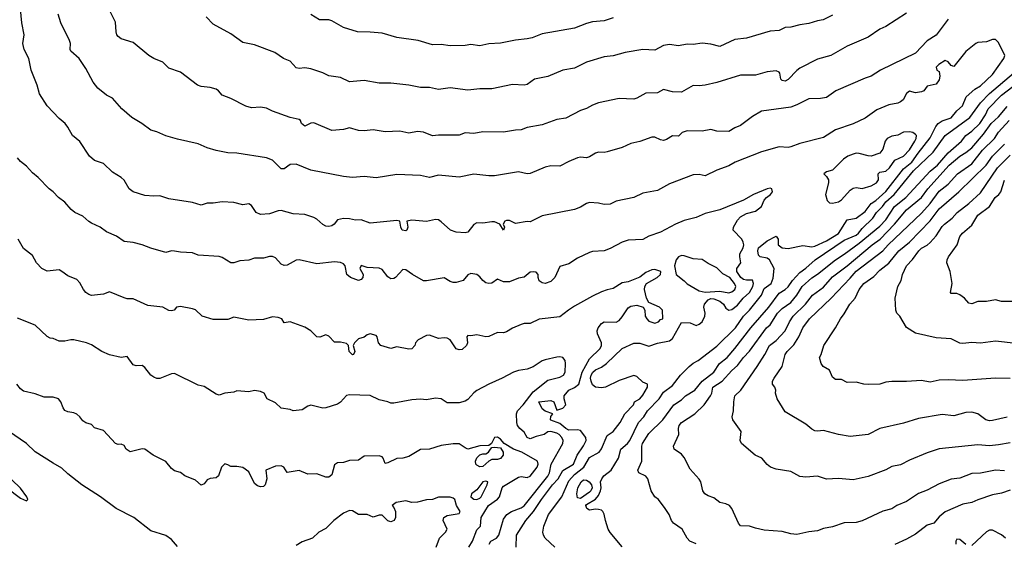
# Model space of a CAD drawing. Header units: metres. Extents: x -46681 to -43747, y -240911 to -237677.
# Tile 1024 of 1056: x -44151 to -43985, y -238286 to -238198. Entities that reach past the tile are written whole.
import ezdxf

# ---------------------------------------------------------------- set-up
doc = ezdxf.new("R2010")
doc.units = ezdxf.units.M
doc.layers.add('CONTOUR_INDEX', color=1, linetype='Continuous')
doc.layers.add('CONTOUR_INTER', color=3, linetype='Continuous')

msp = doc.modelspace()

# ---------------------------------------------------------------- linework, layer by layer
at = {"layer": 'CONTOUR_INDEX'}
for points, elevation in [([(-43994.1, -238197.92), (-43996.1, -238200.61), (-43997.6, -238201.56), (-43999.6, -238203.62), (-44005.5, -238206.52), (-44007.1, -238207.52), (-44008.1, -238207.84), (-44013.05, -238210.02), (-44014.6, -238211.1), (-44015.6, -238211.27), (-44017.6, -238211.36), (-44019.6, -238212.37), (-44020.6, -238212.73), (-44025.6, -238213.44), (-44027.1, -238214.33), (-44029.1, -238215.84), (-44030.1, -238216.23), (-44031.1, -238216.87), (-44033.1, -238216.81), (-44034.1, -238216.51), (-44035.6, -238216.8), (-44038.1, -238216.73), (-44038.98, -238217.02), (-44039.6, -238217.62), (-44040.6, -238217.61), (-44041.6, -238218.22), (-44042.1, -238218.39), (-44042.6, -238218.29), (-44043.6, -238217.79), (-44044.1, -238217.8), (-44046.1, -238218.54), (-44047.6, -238218.9), (-44049.1, -238219.57), (-44051.6, -238220.32), (-44052.1, -238220.42), (-44053.1, -238220.36), (-44053.6, -238220.5), (-44054.6, -238221.14), (-44055.1, -238221.29), (-44056.1, -238221.17), (-44056.6, -238221.3), (-44058.1, -238221.9), (-44059.6, -238222.69), (-44061.1, -238222.68), (-44062.1, -238222.89), (-44064.6, -238223.96), (-44065.1, -238223.99), (-44066.6, -238223.67), (-44070.6, -238224.33), (-44071.6, -238224.34), (-44074.1, -238224.07), (-44076.6, -238224.57), (-44080.1, -238224.21), (-44081.6, -238224.62), (-44083.1, -238224.31), (-44087.1, -238224.14), (-44090.6, -238224.66), (-44092.6, -238224.48), (-44094.6, -238224.65), (-44096.1, -238224.48), (-44101.6, -238223.4), (-44104.1, -238222.39), (-44105.1, -238222.44), (-44106.1, -238223.15), (-44106.6, -238223.17), (-44108.1, -238221.69), (-44109.1, -238221.28), (-44114.1, -238220.53), (-44115.6, -238220.48), (-44117.6, -238220.05), (-44119.1, -238219.61), (-44120.6, -238218.95), (-44124.1, -238218.18), (-44126.1, -238217.59), (-44127.6, -238216.9), (-44128.6, -238216.66), (-44130.12, -238215.52), (-44131.82, -238214.52), (-44133.49, -238213.02), (-44135.1, -238211.21), (-44136.1, -238210.71), (-44137.53, -238209.52), (-44138.35, -238208.52), (-44139.6, -238206.22), (-44140.71, -238204.52), (-44142.1, -238203.31), (-44142.23, -238203.02), (-44142.19, -238202.02), (-44142.32, -238201.52), (-44143.82, -238198.52), (-44144.24, -238197.02)], 65), ([(-44036.6, -238286.47), (-44037.66, -238286.02), (-44038.12, -238285.52), (-44038.98, -238284.02), (-44040.43, -238283.02), (-44040.77, -238282.52), (-44041.14, -238281.52), (-44041.82, -238280.52), (-44042.93, -238279.02), (-44043.6, -238278.52), (-44044.18, -238277.52), (-44044.74, -238275.52), (-44045.1, -238275.06), (-44046.27, -238274.52), (-44046.43, -238274.02), (-44045.75, -238272.52), (-44045.77, -238270.02), (-44045.64, -238269.52), (-44044.6, -238267.85), (-44042.2, -238265.52), (-44040.36, -238263.02), (-44039.1, -238262.17), (-44038.41, -238261.52), (-44036.85, -238260.52), (-44035.56, -238259.02), (-44033.6, -238257.5), (-44032.66, -238256.02), (-44031.39, -238255.02), (-44030.1, -238253.51), (-44027.36, -238250.02), (-44024.32, -238246.52), (-44022.6, -238244.13), (-44021.6, -238243.54), (-44021.1, -238243.09), (-44020.37, -238242.02), (-44019.1, -238240.68), (-44018.1, -238239.96), (-44016.53, -238238.52), (-44011.6, -238235.19), (-44009.6, -238234.35), (-44009.22, -238234.02), (-44008.6, -238233.26), (-44006.78, -238231.52), (-44006.18, -238230.52), (-44005.17, -238229.52), (-44004.6, -238228.72), (-44003.2, -238227.52), (-43999.93, -238223.52), (-43996.6, -238220.33), (-43994.58, -238217.52), (-43990.41, -238214.52), (-43988.61, -238212.02), (-43987.1, -238210.45), (-43983.03, -238207.02)], 65), ([(-43982.6, -238252.65), (-43986.1, -238252.28), (-43988.6, -238252.58), (-43990.1, -238252.49), (-43991.6, -238252.66), (-43992.1, -238252.6), (-43993.6, -238251.85), (-43996.1, -238251.71), (-43999.6, -238250.89), (-44001.1, -238249.93), (-44002.22, -238248.02), (-44002.74, -238247.52), (-44002.92, -238247.02), (-44003, -238245.02), (-44002.6, -238243.04), (-44001.99, -238242.02), (-44001.77, -238241.02), (-44001.11, -238239.52), (-44000.1, -238238.47), (-43999.05, -238237.02), (-43998.6, -238236.54), (-43997.6, -238236.07), (-43997.1, -238235.58), (-43996.1, -238234.46), (-43995.1, -238232.9), (-43994.72, -238232.52), (-43993.43, -238231.52), (-43992.57, -238230.52), (-43990.6, -238229), (-43988.6, -238227.23), (-43985.73, -238223.02), (-43983.6, -238220.84)], 70), ([(-44074.98, -238287.02), (-44074.34, -238286.02), (-44073.6, -238284.13), (-44072.99, -238283.52), (-44072.89, -238282.02), (-44071.66, -238280.02), (-44070.1, -238278.93), (-44069.79, -238278.52), (-44069.34, -238277.02), (-44069.1, -238276.77), (-44066.6, -238275.2), (-44066.1, -238275.13), (-44065.1, -238275.28), (-44064.6, -238275.04), (-44063.4, -238273.52), (-44063.23, -238273.02), (-44063.38, -238272.52), (-44066.03, -238271.02), (-44067.41, -238270.52), (-44068.97, -238269.52), (-44069.6, -238268.8), (-44070.1, -238268.47), (-44070.6, -238268.52), (-44071.16, -238269.52), (-44071.6, -238269.9), (-44073.1, -238269.93), (-44075.1, -238270.48), (-44075.6, -238270.29), (-44076.6, -238269.61), (-44077.6, -238269.62), (-44079.6, -238269.89), (-44081.6, -238270.48), (-44083.1, -238270.56), (-44085.1, -238271.74), (-44086.1, -238272.01), (-44087.1, -238272.09), (-44088.6, -238272.83), (-44089.1, -238272.92), (-44089.39, -238272.02), (-44089.6, -238271.8), (-44090.1, -238271.64), (-44092.6, -238271.67), (-44093.6, -238272.37), (-44095.1, -238272.42), (-44096.1, -238272.75), (-44097.1, -238272.82), (-44097.44, -238273.02), (-44097.6, -238273.16), (-44098.1, -238274.84), (-44098.6, -238275.24), (-44099.1, -238275.2), (-44100.6, -238274.67), (-44102.1, -238274.7), (-44103.6, -238274.08), (-44105.6, -238274.46), (-44106.19, -238273.52), (-44106.6, -238273.29), (-44107.6, -238273.36), (-44109.2, -238274.02), (-44109.06, -238275.52), (-44109.34, -238276.52), (-44109.6, -238276.83), (-44110.1, -238276.85), (-44110.6, -238276.7), (-44111.1, -238276.31), (-44112.1, -238274.31), (-44113.1, -238273.61), (-44114.1, -238273.4), (-44115.1, -238273.42), (-44115.6, -238273.12), (-44116.1, -238273), (-44116.69, -238273.52), (-44117.2, -238275.02), (-44117.6, -238275.36), (-44118.6, -238275.43), (-44119.1, -238275.65), (-44119.6, -238276.35), (-44120.1, -238276.57), (-44121.1, -238275.75), (-44122.86, -238275.02), (-44123.6, -238274.45), (-44124.6, -238274.14), (-44125.1, -238273.75), (-44126.1, -238272.56), (-44128.2, -238271.52), (-44129.6, -238270.52), (-44130.1, -238270.46), (-44132.1, -238270.95), (-44132.77, -238270.52), (-44133.1, -238269.88), (-44133.6, -238269.67), (-44134.1, -238269.71), (-44134.6, -238269.55), (-44136.6, -238267.32), (-44138.1, -238266.89), (-44138.6, -238266.35), (-44139.6, -238266.06), (-44140.1, -238265.74), (-44140.6, -238265.02), (-44141.1, -238264.6), (-44141.6, -238264.38), (-44142.6, -238264.22), (-44143.1, -238263.96), (-44143.42, -238263.52), (-44143.77, -238262.52), (-44144.2, -238262.02), (-44145.1, -238261.7), (-44146.6, -238261.74), (-44148.1, -238261.17), (-44150.1, -238260.69), (-44150.6, -238260.33), (-44151.24, -238259.52)], 60), ([(-44071.31, -238270.52), (-44071.1, -238270.24), (-44070.6, -238270.14), (-44069.6, -238270.27), (-44069.16, -238271.02), (-44069.14, -238271.52), (-44069.6, -238272.06), (-44070.1, -238272.24), (-44071.1, -238272.27), (-44071.6, -238272.52), (-44072.6, -238273.45), (-44073.1, -238273.47), (-44073.6, -238273.21), (-44073.76, -238273.02), (-44073.81, -238272.52), (-44073.6, -238271.99), (-44073.1, -238271.44), (-44072.6, -238271.27), (-44072.1, -238271.27), (-44071.63, -238271.02), (-44071.31, -238270.52)], 60), ([(-43983.6, -238277.44), (-43985.1, -238277.92), (-43986.6, -238278.23), (-43989.1, -238279.06), (-43990.1, -238279.51), (-43991.6, -238279.79), (-43994.6, -238281.09), (-43995.6, -238281.92), (-43996.52, -238283.02), (-43997.6, -238283.32), (-43999.6, -238284.83), (-44001.1, -238285.7), (-44003.1, -238286.59)], 65)]:
    msp.add_lwpolyline(points, dxfattribs=dict(at, elevation=elevation))
at = {"layer": 'CONTOUR_INTER'}
for points, elevation in [([(-44049.1, -238286.99), (-44051.1, -238284.56), (-44051.42, -238284.02), (-44051.92, -238282.52), (-44052.1, -238281.47), (-44052.34, -238281.02), (-44052.6, -238280.8), (-44053.1, -238280.67), (-44053.6, -238280.62), (-44054.6, -238280.8), (-44055.07, -238280.52), (-44055.19, -238280.02), (-44055.1, -238279.82), (-44053.6, -238278.96), (-44053.1, -238278.32), (-44052.72, -238277.52), (-44052.65, -238277.02), (-44052.76, -238276.02), (-44052.52, -238275.52), (-44052.18, -238275.02), (-44050.94, -238274.02), (-44049.7, -238272.02), (-44049.31, -238270.52), (-44048.17, -238269.52), (-44047.78, -238269.02), (-44046.31, -238266.02), (-44045.41, -238265.02), (-44044.82, -238264.02), (-44042.86, -238262.02), (-44042.1, -238260.88), (-44040.6, -238259.77), (-44039.27, -238258.02), (-44037.79, -238256.52), (-44037.1, -238255.96), (-44036.24, -238255.52), (-44033.1, -238253.1), (-44029.94, -238250.02), (-44028.6, -238248.04), (-44027.62, -238247.02), (-44025.59, -238244.52), (-44025.1, -238243.38), (-44023.93, -238242.52), (-44023.6, -238241.65), (-44023.42, -238240.02), (-44024.24, -238238.52), (-44024.6, -238238.25), (-44025.82, -238238.02), (-44026.1, -238237.76), (-44026.21, -238237.02), (-44026.06, -238236.52), (-44024.6, -238235.32), (-44023.1, -238234.56), (-44022.74, -238235.02), (-44022.79, -238236.02), (-44022.1, -238236.53), (-44021.1, -238236.59), (-44018.6, -238236.09), (-44017.1, -238236.34), (-44016.6, -238236.22), (-44014.6, -238235.31), (-44012.6, -238234.06), (-44011.1, -238231.75), (-44009.6, -238231.52), (-44008.1, -238230.36), (-44007.1, -238229.03), (-44006.26, -238228.52), (-44004.6, -238227.01), (-44001.6, -238223.14), (-44000.19, -238222.02), (-43999.17, -238220.52), (-43997.1, -238217.93), (-43996.18, -238216.02), (-43995.77, -238215.52), (-43995.1, -238215.06), (-43993.6, -238214.58), (-43992.6, -238213.36), (-43991.66, -238212.52), (-43991.03, -238211.02), (-43989.6, -238209.7), (-43988.6, -238209.13), (-43986.6, -238207.24), (-43984.67, -238204.52), (-43984.52, -238204.02), (-43985.6, -238201.86), (-43986.1, -238201.3), (-43986.6, -238201.33), (-43987.6, -238201.7), (-43989.1, -238201.85), (-43989.43, -238202.02), (-43991.1, -238203.33), (-43993.1, -238205.91), (-43993.6, -238205.73), (-43994.1, -238205.1), (-43994.6, -238204.85), (-43995.67, -238205.52), (-43996.12, -238206.02), (-43995.97, -238206.52), (-43995.6, -238206.75), (-43995.47, -238207.52), (-43995.6, -238208.16), (-43996.1, -238208.84), (-43997.6, -238209.19), (-43998.19, -238210.02), (-43998.6, -238210.15), (-43999.6, -238210.34), (-44000.6, -238210.04), (-44001.1, -238210.45), (-44001.68, -238211.52), (-44002.1, -238211.85), (-44002.6, -238212.07), (-44004.1, -238212.37), (-44006.1, -238213.2), (-44008.1, -238214.6), (-44010.1, -238215.57), (-44013.1, -238216.56), (-44015.1, -238217.85), (-44019.1, -238218.86), (-44020.6, -238219.46), (-44021.1, -238219.58), (-44022.6, -238219.43), (-44025.6, -238220.27), (-44030.01, -238222.02), (-44031.1, -238222.68), (-44033.1, -238223.39), (-44035.1, -238224.36), (-44036.1, -238224.11), (-44037.1, -238224.2), (-44041.1, -238225.68), (-44043.1, -238226.82), (-44045.6, -238227.25), (-44047.1, -238228.02), (-44050.1, -238228.65), (-44051.1, -238229.12), (-44052.1, -238229.2), (-44053.1, -238228.95), (-44054.6, -238228.84), (-44055.1, -238228.99), (-44056.1, -238229.63), (-44057.1, -238230.05), (-44062.6, -238231.11), (-44064.6, -238232.11), (-44065.1, -238232.07), (-44067.1, -238232.4), (-44068.1, -238231.88), (-44068.6, -238231.9), (-44068.87, -238232.02), (-44069.14, -238232.52), (-44068.96, -238233.02), (-44069.1, -238233.53), (-44069.73, -238232.52), (-44070.6, -238232.1), (-44071.1, -238232.1), (-44072.6, -238232.32), (-44073.6, -238232.3), (-44074.1, -238232.54), (-44075.1, -238233.85), (-44075.6, -238233.99), (-44077.1, -238233.84), (-44078.07, -238233.52), (-44079.6, -238232.13), (-44080.1, -238231.79), (-44080.6, -238231.72), (-44082.1, -238232.07), (-44084.6, -238231.82), (-44085.41, -238232.02), (-44085.27, -238233.02), (-44085.41, -238233.52), (-44085.6, -238233.66), (-44086.2, -238233.52), (-44086.44, -238233.02), (-44086.58, -238232.02), (-44087.1, -238231.89), (-44091.6, -238232.35), (-44093.1, -238231.8), (-44094.1, -238231.85), (-44095.1, -238231.6), (-44096.1, -238231.55), (-44097.1, -238231.8), (-44097.67, -238232.52), (-44098.1, -238232.81), (-44098.6, -238232.91), (-44099.1, -238232.85), (-44099.6, -238232.59), (-44100.6, -238231.67), (-44101.1, -238231.4), (-44102.6, -238230.88), (-44104.6, -238230.75), (-44106.6, -238230.21), (-44107.1, -238230.25), (-44108.6, -238230.77), (-44110.1, -238230.85), (-44110.83, -238230.52), (-44111.6, -238229.33), (-44112.1, -238229.08), (-44113.1, -238229.27), (-44114.6, -238228.85), (-44116.6, -238228.74), (-44118.1, -238228.98), (-44119.1, -238228.98), (-44120.1, -238229.31), (-44121.6, -238228.86), (-44125.6, -238228.22), (-44127.1, -238227.71), (-44128.1, -238227.78), (-44129.6, -238227.65), (-44131.6, -238227.06), (-44132.28, -238226.52), (-44133.1, -238225.09), (-44133.6, -238224.65), (-44135.1, -238223.72), (-44136.6, -238222.25), (-44138.1, -238221.75), (-44138.95, -238221.02), (-44140.6, -238218.55), (-44141.81, -238217.52), (-44142.6, -238216.11), (-44143.06, -238215.52), (-44144.1, -238214.64), (-44146.1, -238212.55), (-44147.41, -238210.52), (-44147.79, -238209.02), (-44148.79, -238206.52), (-44149.17, -238204.52), (-44149.96, -238203.02), (-44150.22, -238202.02), (-44149.96, -238200.52), (-44150.38, -238198.52), (-44150.68, -238195.52)], 64), ([(-44001.1, -238196.86), (-44004.6, -238199.11), (-44005.6, -238199.56), (-44007.6, -238200.94), (-44011.1, -238202.43), (-44013.89, -238204.02), (-44016.1, -238204.64), (-44019.1, -238206.17), (-44019.6, -238206.54), (-44021.1, -238208.08), (-44021.6, -238208.34), (-44022.1, -238208.25), (-44022.34, -238208.02), (-44022.48, -238207.02), (-44022.6, -238206.82), (-44023.1, -238206.62), (-44024.6, -238206.79), (-44026.6, -238207.36), (-44029.1, -238207.32), (-44033.1, -238208.56), (-44035.1, -238209.02), (-44036.1, -238209.14), (-44037.1, -238209.07), (-44039.1, -238210.21), (-44040.6, -238210.19), (-44042.1, -238209.79), (-44043.1, -238210.31), (-44045.1, -238210.37), (-44046.6, -238211.23), (-44047.1, -238211.39), (-44049.6, -238211.26), (-44053.1, -238212.01), (-44054.1, -238212.4), (-44055.1, -238212.99), (-44056.1, -238213.31), (-44058.6, -238214.62), (-44060.1, -238214.81), (-44062.6, -238215.73), (-44065.1, -238216.21), (-44066.1, -238216.58), (-44067.1, -238216.63), (-44069.1, -238216.98), (-44072.6, -238216.94), (-44074.1, -238217.17), (-44075.6, -238217.09), (-44076.6, -238217.47), (-44080.1, -238217.47), (-44081.1, -238217.6), (-44082.6, -238217), (-44083.6, -238216.88), (-44085.1, -238217.12), (-44086.6, -238216.83), (-44089.1, -238216.92), (-44091.1, -238216.57), (-44092.6, -238216.73), (-44093.6, -238216.67), (-44095.1, -238216.26), (-44096.1, -238216.54), (-44098.1, -238216.67), (-44101.1, -238215.42), (-44101.6, -238215.46), (-44102.6, -238215.94), (-44103.19, -238215.52), (-44103.38, -238215.02), (-44103.6, -238214.81), (-44105.1, -238214.49), (-44108.1, -238213.44), (-44109.1, -238212.94), (-44110.1, -238212.74), (-44111.6, -238212.85), (-44112.6, -238212.6), (-44115.1, -238211.29), (-44116.6, -238210.73), (-44117.18, -238210.02), (-44117.6, -238209.72), (-44118.6, -238209.41), (-44120.1, -238209.24), (-44120.72, -238209.02), (-44123.6, -238206.86), (-44125.6, -238206.15), (-44126.6, -238205.16), (-44128.1, -238204.53), (-44128.95, -238204.02), (-44131.6, -238201.85), (-44133.6, -238201.19), (-44134.1, -238200.83), (-44134.34, -238200.52), (-44134.48, -238200.02), (-44134.6, -238198.4), (-44135.78, -238196.02)], 66), ([(-44013.6, -238197.23), (-44015.15, -238198.02), (-44016.1, -238198.16), (-44017.6, -238198.63), (-44019.1, -238198.83), (-44020.6, -238199.23), (-44021.6, -238199.31), (-44022.6, -238199.8), (-44024.1, -238199.92), (-44028.1, -238201.1), (-44030.1, -238201.35), (-44032.6, -238202.52), (-44034.1, -238202.12), (-44035.6, -238201.94), (-44037.1, -238202.19), (-44038.1, -238202.1), (-44039.6, -238202.37), (-44041.1, -238202.16), (-44042.1, -238202.36), (-44043.6, -238203.12), (-44045.6, -238203.02), (-44048.6, -238203.52), (-44050.6, -238204.07), (-44052.1, -238204.24), (-44055.1, -238205.13), (-44057.1, -238206.14), (-44059.1, -238206.49), (-44061.6, -238207.58), (-44063.86, -238208.02), (-44065.1, -238208.95), (-44065.6, -238209.05), (-44067.6, -238208.93), (-44071.1, -238209.63), (-44073.1, -238209.66), (-44075.1, -238209.9), (-44078.1, -238209.48), (-44080.1, -238209.78), (-44081.6, -238209.42), (-44083.1, -238209.44), (-44085.1, -238209.03), (-44088.1, -238208.69), (-44090.1, -238208.69), (-44092.6, -238208.23), (-44095.1, -238208.46), (-44096.6, -238207.77), (-44098.6, -238207.48), (-44099.6, -238206.96), (-44101.6, -238206.26), (-44102.6, -238206.12), (-44103.6, -238206.22), (-44104.1, -238206.12), (-44105.1, -238204.97), (-44106.21, -238204.52), (-44107.69, -238203.52), (-44111.1, -238202.22), (-44113.1, -238201.81), (-44115.1, -238200.38), (-44118.1, -238198.73), (-44119.27, -238197.52)], 67), ([(-44050.6, -238197.65), (-44052.1, -238198.19), (-44054.1, -238198.34), (-44055.1, -238198.62), (-44057.1, -238199.44), (-44062.6, -238200.35), (-44064.26, -238201.02), (-44065.1, -238201.22), (-44067.1, -238201.43), (-44069.6, -238201.97), (-44071.6, -238202.07), (-44073.1, -238202.41), (-44074.6, -238202.18), (-44075.6, -238202.33), (-44078.1, -238202.4), (-44079.6, -238202.19), (-44081.1, -238202.25), (-44083.52, -238201.52), (-44087.1, -238200.96), (-44089.6, -238200.28), (-44091.6, -238200.07), (-44093.73, -238200.02), (-44096.1, -238199.28), (-44098.1, -238198.16), (-44098.6, -238198.01), (-44100.15, -238198.02), (-44101.6, -238197.08)], 68), ([(-43984.6, -238274.16), (-43986.1, -238274.06), (-43988.6, -238274.54), (-43990.1, -238274.63), (-43992.1, -238275.39), (-43993.6, -238275.58), (-43995.6, -238276.34), (-43997.6, -238277.43), (-43999.1, -238278.01), (-44001.1, -238279.35), (-44002.73, -238280.02), (-44003.6, -238280.55), (-44005.1, -238280.98), (-44008.6, -238282.62), (-44009.6, -238282.87), (-44011.6, -238282.95), (-44013.6, -238283.64), (-44015.1, -238283.91), (-44016.1, -238284.31), (-44017.6, -238284.45), (-44019.6, -238284.92), (-44020.6, -238284.82), (-44022.1, -238284.39), (-44025.1, -238284.15), (-44026.6, -238283.84), (-44027.6, -238283.48), (-44029.1, -238283.43), (-44029.46, -238283.02), (-44030.57, -238280.52), (-44030.98, -238280.02), (-44031.6, -238279.73), (-44032.6, -238279.49), (-44033.6, -238278.7), (-44034.6, -238278.36), (-44035.11, -238278.02), (-44035.47, -238277.52), (-44035.83, -238276.02), (-44036.1, -238275.54), (-44037.6, -238273.86), (-44038.6, -238271.91), (-44039.1, -238271.32), (-44040.31, -238270.52), (-44040.4, -238270.02), (-44039.54, -238268.02), (-44039.59, -238267.02), (-44039.44, -238266.52), (-44039.1, -238266.02), (-44036.8, -238264.52), (-44035.23, -238263.02), (-44034.2, -238261.52), (-44033.96, -238261.02), (-44033.77, -238260.02), (-44032.22, -238259.02), (-44030.6, -238257.23), (-44029.6, -238256.37), (-44028.62, -238255.02), (-44027.6, -238253.94), (-44024.72, -238250.02), (-44024.1, -238249.52), (-44022.87, -238247.52), (-44022.1, -238246.73), (-44020.6, -238245.71), (-44019.6, -238244.5), (-44018.7, -238243.02), (-44017.1, -238241.59), (-44016.1, -238240.97), (-44013.1, -238238.53), (-44011.6, -238237.58), (-44009.1, -238235.7), (-44005.6, -238232.85), (-44004.6, -238231.76), (-44003.14, -238229.52), (-44001.25, -238228.02), (-43997.1, -238223.55), (-43995.86, -238222.52), (-43994.1, -238220.48), (-43991.81, -238218.52), (-43991.12, -238217.52), (-43990.1, -238216.78), (-43988.71, -238215.52), (-43987.78, -238214.02), (-43987.34, -238213.02), (-43985.1, -238210.75), (-43982.24, -238208.52)], 66), ([(-43983.6, -238269.41), (-43985.6, -238269.77), (-43987.1, -238269.93), (-43989.1, -238269.76), (-43995.6, -238270.44), (-43997.6, -238271.12), (-44000.6, -238272.37), (-44002.1, -238273.16), (-44003.6, -238273.45), (-44004.6, -238273.98), (-44007.6, -238275.12), (-44010.1, -238275.66), (-44012.6, -238275.43), (-44014.6, -238275.54), (-44016.1, -238275.03), (-44018.1, -238275.21), (-44019.1, -238275.14), (-44020.6, -238274.28), (-44023.1, -238273.86), (-44024.04, -238273.52), (-44024.6, -238273.1), (-44025.51, -238272.02), (-44026.64, -238271.52), (-44028.94, -238269.52), (-44029.18, -238269.02), (-44029.02, -238267.52), (-44030.42, -238265.52), (-44030.54, -238265.02), (-44030.32, -238264.02), (-44030.27, -238262.52), (-44030.05, -238261.52), (-44029.07, -238260.52), (-44026.32, -238256.52), (-44024.99, -238254.52), (-44024.25, -238253.02), (-44023.1, -238252.17), (-44021.6, -238250.54), (-44020.87, -238249.02), (-44020.23, -238248.02), (-44018.15, -238246.02), (-44016.99, -238244.52), (-44015.1, -238243.12), (-44013.6, -238241.4), (-44011.1, -238239.55), (-44006.93, -238236.02), (-44005.58, -238235.02), (-44003.16, -238232.52), (-44001.1, -238230.1), (-43998.6, -238228.02), (-43997.53, -238226.52), (-43993.91, -238222.52), (-43992.11, -238221.02), (-43991.1, -238220.41), (-43990.1, -238219.6), (-43988.1, -238217.29), (-43986.81, -238215.52), (-43985.6, -238214.4), (-43984.1, -238212.65)], 67), ([(-43984.1, -238265.1), (-43986.6, -238265.65), (-43987.1, -238265.69), (-43987.75, -238265.52), (-43989.1, -238264.52), (-43990.1, -238264.26), (-43991.1, -238264.32), (-43993.1, -238264.85), (-43995.1, -238264.65), (-43999.1, -238265.32), (-44001.6, -238266.09), (-44005.6, -238267.01), (-44007.6, -238268.01), (-44010.6, -238268.37), (-44012.6, -238268), (-44015.1, -238267.32), (-44016.1, -238267.46), (-44016.6, -238267.4), (-44017.1, -238267.13), (-44018.1, -238266.27), (-44021.6, -238264.18), (-44022.92, -238262.02), (-44023.21, -238261.02), (-44023.17, -238260.52), (-44023.31, -238260.02), (-44023.72, -238259.52), (-44023.71, -238259.02), (-44023.46, -238258.52), (-44022.09, -238256.52), (-44021.57, -238254.52), (-44021.26, -238254.02), (-44020.1, -238252.86), (-44019.25, -238251.52), (-44018.62, -238250.02), (-44017.49, -238248.52), (-44013.8, -238245.02), (-44010.6, -238241.65), (-44009.6, -238240.44), (-44005.08, -238237.02), (-44004.2, -238236.02), (-43998.6, -238230.67), (-43997.1, -238228.99), (-43995.6, -238226.91), (-43994.1, -238225.73), (-43992.49, -238224.02), (-43990.1, -238222.3), (-43988.3, -238220.02), (-43986.28, -238218.02), (-43985.6, -238216.95), (-43983.77, -238215.02)], 68), ([(-44001.6, -238216.98), (-44002.6, -238217.48), (-44003.6, -238217.66), (-44004.36, -238218.02), (-44004.71, -238218.52), (-44005.1, -238219.87), (-44005.6, -238220.51), (-44007.1, -238221), (-44007.6, -238220.98), (-44009.1, -238220.55), (-44009.6, -238220.52), (-44010.1, -238220.67), (-44010.99, -238221.02), (-44011.73, -238221.52), (-44013.6, -238223.38), (-44014.6, -238223.68), (-44015.08, -238224.02), (-44014.6, -238224.48), (-44014.27, -238225.02), (-44014.27, -238225.52), (-44014.77, -238227.52), (-44014.47, -238228.52), (-44014.1, -238228.9), (-44013.6, -238228.95), (-44012.6, -238228.72), (-44012.1, -238228.42), (-44010.6, -238226.79), (-44010.1, -238226.45), (-44009.6, -238226.32), (-44008.6, -238226.5), (-44007.1, -238226.01), (-44006.16, -238225.52), (-44005.83, -238225.02), (-44005.91, -238224.02), (-44005.6, -238223.75), (-44004.6, -238223.57), (-44003.97, -238223.02), (-44003.1, -238221.69), (-44001.6, -238221.03), (-44000.6, -238219.97), (-43999.69, -238218.52), (-43999.47, -238218.02), (-43999.45, -238217.52), (-43999.6, -238217.34), (-44000.04, -238217.02), (-44000.6, -238216.89), (-44001.6, -238216.98)], 63), ([(-43983.6, -238258.59), (-43986.1, -238258.51), (-43991.6, -238258.92), (-43994.1, -238258.79), (-43995.6, -238258.84), (-43997.1, -238259.19), (-43998.6, -238258.93), (-44001.1, -238259.09), (-44003.6, -238259.06), (-44004.6, -238259.2), (-44005.6, -238259.51), (-44007.6, -238259.56), (-44008.31, -238259.52), (-44009.6, -238259.2), (-44011.1, -238259.24), (-44012.1, -238258.71), (-44013.1, -238258.73), (-44013.6, -238258.33), (-44014.1, -238257.14), (-44015.16, -238256.52), (-44015.49, -238256.02), (-44015.78, -238255.02), (-44015.5, -238254.52), (-44015.07, -238253.02), (-44013.09, -238250.02), (-44012.26, -238248.52), (-44011.6, -238247.66), (-44010.67, -238246.02), (-44009.77, -238245.02), (-44009.07, -238243.52), (-44008.31, -238242.52), (-44006.6, -238241.32), (-44005.6, -238240.25), (-44004.1, -238239.08), (-44002.41, -238237.02), (-44000.6, -238235.52), (-43997.1, -238231.93), (-43995.6, -238229.89), (-43992.28, -238227.02), (-43987.69, -238222.52), (-43986.61, -238221.02), (-43984.55, -238219.02)], 69), ([(-44060.45, -238287.02), (-44062.09, -238285.52), (-44062.37, -238285.02), (-44062.45, -238284.52), (-44062.28, -238283.52), (-44061.5, -238281.52), (-44059.27, -238278.52), (-44058.1, -238275.86), (-44057.1, -238274.77), (-44055.57, -238273.52), (-44054.6, -238271.93), (-44052.96, -238271.02), (-44052.6, -238270.47), (-44051.6, -238268.18), (-44050.6, -238267.51), (-44049.42, -238266.02), (-44048.64, -238264.52), (-44047.2, -238263.02), (-44046.98, -238262.52), (-44046.1, -238261.98), (-44045.6, -238261.37), (-44044.81, -238260.02), (-44044.79, -238259.52), (-44045.6, -238259.21), (-44046.6, -238258.23), (-44047.1, -238258.04), (-44049.6, -238258.93), (-44051.92, -238260.02), (-44052.6, -238260.14), (-44053.6, -238260.03), (-44054.1, -238259.62), (-44054.34, -238259.02), (-44054.41, -238258.52), (-44054.29, -238258.02), (-44054.04, -238257.52), (-44053.6, -238257.1), (-44052.6, -238256.63), (-44051.71, -238256.02), (-44049.1, -238253.48), (-44047.1, -238252.6), (-44046.1, -238252.58), (-44044.6, -238253.09), (-44043.1, -238252.61), (-44041.1, -238252.2), (-44040.6, -238251.8), (-44039.1, -238249.13), (-44037.6, -238249.16), (-44036.6, -238249.59), (-44036.1, -238249.41), (-44035.6, -238249.01), (-44035.14, -238248.02), (-44035.08, -238247.52), (-44035.31, -238246.52), (-44035.22, -238246.02), (-44034.6, -238245.26), (-44034.1, -238245.08), (-44033.6, -238245.12), (-44032.6, -238245.51), (-44032, -238246.02), (-44031.6, -238246.68), (-44031.1, -238247.03), (-44030.6, -238246.92), (-44029.6, -238246.17), (-44028.68, -238245.02), (-44027.6, -238244.02), (-44027.06, -238243.02), (-44026.93, -238242.52), (-44027.1, -238241.98), (-44028.1, -238241.98), (-44028.6, -238241.85), (-44029.09, -238241.52), (-44029.74, -238240.52), (-44029.76, -238240.02), (-44029.06, -238239.02), (-44029.25, -238238.02), (-44029.22, -238237.52), (-44028.69, -238236.52), (-44028.58, -238236.02), (-44028.65, -238235.52), (-44028.89, -238235.02), (-44030.38, -238233.52), (-44030.29, -238233.02), (-44029.6, -238231.85), (-44029.1, -238231.28), (-44028.1, -238230.73), (-44026.6, -238230.34), (-44025.6, -238229.52), (-44025.1, -238228.48), (-44024.73, -238228.02), (-44024.05, -238227.52), (-44023.72, -238227.02), (-44023.83, -238226.52), (-44024.1, -238226.43), (-44024.63, -238226.52), (-44026.9, -238227.52), (-44028.6, -238228.47), (-44032.6, -238230.08), (-44035.1, -238230.69), (-44036.6, -238231.39), (-44038.6, -238231.9), (-44040.1, -238232.5), (-44042.6, -238233.83), (-44044.6, -238234.53), (-44045.6, -238235.09), (-44048.1, -238235.22), (-44049.1, -238235.57), (-44051.1, -238236.63), (-44052.1, -238237.01), (-44054.1, -238237.12), (-44054.6, -238237.3), (-44056.6, -238238.24), (-44058.1, -238239.2), (-44059.6, -238239.68), (-44060.42, -238241.52), (-44061.1, -238242.16), (-44062.1, -238242.51), (-44062.6, -238242.44), (-44063.1, -238242.06), (-44063.26, -238241.52), (-44063.24, -238241.02), (-44063.6, -238240.64), (-44064.1, -238240.53), (-44064.6, -238240.64), (-44065.6, -238241.46), (-44066.6, -238241.61), (-44068.1, -238242.24), (-44069.1, -238242.24), (-44070.1, -238241.79), (-44071.1, -238242.47), (-44071.6, -238242.5), (-44072.1, -238242.39), (-44072.6, -238242.04), (-44073.1, -238241.4), (-44073.6, -238241.02), (-44074.6, -238240.81), (-44075.1, -238241.04), (-44075.94, -238242.02), (-44077.1, -238242.38), (-44077.6, -238242.37), (-44078.1, -238242.19), (-44079.1, -238241.56), (-44082.1, -238242.1), (-44082.6, -238242.06), (-44084.46, -238241.02), (-44085.6, -238240.23), (-44086.1, -238240.18), (-44087.31, -238241.52), (-44087.6, -238241.68), (-44088.1, -238241.74), (-44088.6, -238241.4), (-44089.6, -238240.18), (-44090.1, -238239.93), (-44092.1, -238239.81), (-44093.1, -238239.5), (-44093.34, -238240.02), (-44092.8, -238241.02), (-44092.83, -238241.52), (-44093.1, -238241.87), (-44093.6, -238242.04), (-44094.92, -238241.52), (-44095.53, -238241.02), (-44095.84, -238239.52), (-44096.1, -238239.22), (-44096.6, -238238.99), (-44097.6, -238238.84), (-44100.6, -238239.21), (-44103.6, -238238.54), (-44104.1, -238238.59), (-44105.6, -238239.41), (-44106.1, -238239.47), (-44106.6, -238239.24), (-44107.6, -238238.2), (-44108.1, -238237.99), (-44108.6, -238237.97), (-44109.6, -238238.24), (-44111.1, -238238.26), (-44112.1, -238238.6), (-44113.6, -238238.71), (-44114.6, -238239.05), (-44115.1, -238239.01), (-44116.6, -238238.12), (-44117.1, -238237.98), (-44120.6, -238237.74), (-44121.6, -238237.37), (-44123.6, -238237.25), (-44124.6, -238237.06), (-44125.1, -238237.03), (-44126.1, -238237.29), (-44128.6, -238236.57), (-44130.1, -238235.98), (-44131.6, -238235.61), (-44133.1, -238235.44), (-44134.42, -238234.52), (-44136.1, -238233.82), (-44137.17, -238233.02), (-44138.6, -238232.34), (-44139.1, -238232.04), (-44140.1, -238231.13), (-44141.41, -238230.52), (-44142.04, -238230.02), (-44143.1, -238228.78), (-44144.2, -238228.02), (-44145.08, -238227.02), (-44145.79, -238226.52), (-44147.6, -238224.62), (-44148.6, -238223.83), (-44149.6, -238222.7), (-44150.6, -238221.91), (-44151.1, -238221.33)], 63), ([(-43983.1, -238245.58), (-43985.1, -238245.55), (-43986.1, -238245.29), (-43987.6, -238245.57), (-43989.1, -238245.59), (-43990.1, -238245.97), (-43990.6, -238245.82), (-43991.32, -238245.02), (-43992.1, -238244.46), (-43992.6, -238244.23), (-43993.6, -238244.21), (-43993.67, -238244.02), (-43993.38, -238242.52), (-43993.73, -238240.52), (-43994.29, -238239.02), (-43994.26, -238238.52), (-43994.02, -238238.02), (-43992.57, -238236.02), (-43992.1, -238234.57), (-43991.69, -238234.02), (-43990.1, -238232.68), (-43989.1, -238231), (-43987.13, -238229.52), (-43986.17, -238228.02), (-43985.52, -238227.52), (-43985.2, -238227.02), (-43984.6, -238225.1)], 71), ([(-44066.99, -238287.02), (-44066.93, -238285.02), (-44065.33, -238282.52), (-44064.03, -238281.02), (-44062.71, -238279.02), (-44060.84, -238276.52), (-44059.91, -238275.52), (-44059.1, -238274.09), (-44057.31, -238273.02), (-44056.69, -238271.52), (-44055.6, -238269.94), (-44055.18, -238269.02), (-44055.22, -238268.52), (-44056.1, -238267.33), (-44056.6, -238267.23), (-44058.1, -238267.27), (-44058.59, -238267.02), (-44059.6, -238266.16), (-44061.1, -238265.62), (-44061.19, -238265.52), (-44061.1, -238264.99), (-44060.76, -238264.52), (-44062.1, -238264.06), (-44062.6, -238263.68), (-44063.17, -238262.52), (-44061.1, -238262.28), (-44060.6, -238262.5), (-44060.1, -238263.9), (-44059.1, -238263.57), (-44058.6, -238263.03), (-44058.89, -238262.02), (-44058.87, -238261.52), (-44058.1, -238260.56), (-44057.1, -238260.1), (-44056.42, -238259.52), (-44055.81, -238257.52), (-44054.6, -238255.24), (-44052.81, -238253.52), (-44052.6, -238253.02), (-44052.6, -238252.52), (-44053.25, -238251.02), (-44053.29, -238250.52), (-44053.15, -238250.02), (-44052.6, -238249.3), (-44052.1, -238249.02), (-44050.1, -238249.05), (-44049.6, -238248.77), (-44049.1, -238248.18), (-44048.1, -238246.64), (-44047.6, -238246.37), (-44046.6, -238246.18), (-44045.56, -238246.52), (-44045.25, -238247.02), (-44045.2, -238248.02), (-44044.94, -238248.52), (-44044.6, -238248.86), (-44043.6, -238249.22), (-44042.94, -238249.02), (-44042.6, -238248.63), (-44042.21, -238248.52), (-44042.28, -238247.02), (-44042.77, -238246.52), (-44044.6, -238245.76), (-44045, -238245.02), (-44045.34, -238243.52), (-44045.25, -238243.02), (-44044.99, -238242.52), (-44043.18, -238241.52), (-44042.59, -238241.02), (-44042.57, -238240.52), (-44043.6, -238240.17), (-44044.1, -238240.21), (-44045.1, -238240.65), (-44046.1, -238241.47), (-44048.1, -238242.22), (-44049.1, -238242.41), (-44050.6, -238243.39), (-44051.6, -238243.57), (-44052.6, -238243.94), (-44054.1, -238244.64), (-44057.1, -238246.37), (-44058.16, -238247.02), (-44059.6, -238248.13), (-44063.1, -238248.57), (-44064.6, -238249.26), (-44065.6, -238249.29), (-44066.1, -238249.46), (-44067.6, -238250.05), (-44068.6, -238250.71), (-44069.1, -238250.83), (-44070.1, -238250.82), (-44071.6, -238251.46), (-44072.1, -238251.51), (-44073.6, -238251.2), (-44074.6, -238251.37), (-44075.1, -238251.31), (-44075.32, -238251.52), (-44075.17, -238252.52), (-44075.34, -238253.02), (-44076.1, -238253.66), (-44076.6, -238253.74), (-44077.1, -238253.53), (-44078.08, -238252.02), (-44078.6, -238251.74), (-44079.1, -238251.68), (-44080.1, -238251.84), (-44081.6, -238251.26), (-44082.1, -238251.28), (-44083.48, -238252.02), (-44083.94, -238252.52), (-44084.09, -238253.02), (-44084.6, -238253.53), (-44085.1, -238253.6), (-44087.1, -238253.2), (-44088.1, -238253.49), (-44089.8, -238253.02), (-44090.21, -238252.52), (-44090.44, -238251.52), (-44090.6, -238251.31), (-44091.6, -238251.03), (-44092.1, -238251.18), (-44092.6, -238251.56), (-44093.6, -238251.87), (-44094.25, -238252.52), (-44094.45, -238253.02), (-44094.17, -238254.02), (-44094.44, -238254.52), (-44094.6, -238254.57), (-44095.13, -238254.02), (-44095.28, -238253.02), (-44095.6, -238252.63), (-44096.6, -238252.42), (-44097.6, -238252.44), (-44098.6, -238251.4), (-44099.1, -238251.18), (-44100.1, -238251.58), (-44100.6, -238251.52), (-44101.6, -238250.52), (-44102.6, -238249.88), (-44105.1, -238248.99), (-44106.1, -238249.14), (-44106.52, -238248.52), (-44107.1, -238248.26), (-44108.1, -238248.15), (-44109.6, -238248.62), (-44112.1, -238248.72), (-44114.6, -238248.2), (-44115.6, -238248.58), (-44118.1, -238248.58), (-44119.95, -238248.02), (-44121.1, -238246.96), (-44121.6, -238246.8), (-44123.6, -238246.39), (-44124.26, -238246.52), (-44124.65, -238247.02), (-44125.1, -238247.14), (-44125.6, -238247.06), (-44126.6, -238246.54), (-44129.1, -238246.22), (-44131.6, -238245.14), (-44132.6, -238245.12), (-44133.1, -238244.97), (-44135.6, -238243.96), (-44136.6, -238244.32), (-44138.6, -238244.53), (-44139.1, -238244.37), (-44139.56, -238244.02), (-44139.98, -238243.52), (-44140.6, -238242.39), (-44141.1, -238241.87), (-44142.6, -238241.22), (-44143.6, -238240.48), (-44144.1, -238240.23), (-44146.1, -238240.45), (-44147.01, -238240.02), (-44147.89, -238239.02), (-44148.6, -238237.8), (-44150.1, -238236.6), (-44151.02, -238235.02)], 62), ([(-44039.6, -238238.01), (-44039.98, -238238.52), (-44040.27, -238239.52), (-44039.96, -238241.02), (-44038.6, -238242.07), (-44038.1, -238242.6), (-44036.1, -238243.79), (-44035.1, -238243.99), (-44032.6, -238243.8), (-44031.1, -238244.11), (-44030.6, -238243.92), (-44030.07, -238243.52), (-44029.91, -238243.02), (-44030.13, -238242.52), (-44030.9, -238241.52), (-44032.1, -238240.87), (-44033.1, -238239.89), (-44034.6, -238239.17), (-44035.6, -238238.5), (-44037.1, -238238.37), (-44038.6, -238237.84), (-44039.1, -238237.78), (-44039.6, -238238.01)], 62), ([(-44071.53, -238286.52), (-44071.26, -238286.02), (-44070.31, -238285.52), (-44069.89, -238285.02), (-44069.1, -238282.31), (-44068.57, -238281.52), (-44067.78, -238281.02), (-44066.1, -238280.41), (-44065.6, -238280.08), (-44061.6, -238275.06), (-44061.36, -238274.52), (-44061.08, -238273.02), (-44059.07, -238269.52), (-44059.06, -238269.02), (-44059.29, -238268.52), (-44059.74, -238268.02), (-44060.1, -238267.81), (-44061.1, -238267.54), (-44061.6, -238267.6), (-44062.26, -238268.02), (-44063.6, -238268.34), (-44064.6, -238268.76), (-44065.1, -238268.52), (-44065.6, -238267.64), (-44066.37, -238267.02), (-44066.72, -238266.52), (-44066.86, -238266.02), (-44066.92, -238264.52), (-44066.76, -238264.02), (-44065.8, -238263.02), (-44064.1, -238260.8), (-44061.6, -238258.85), (-44059.6, -238258.32), (-44058.99, -238258.02), (-44058.7, -238257.52), (-44058.66, -238256.02), (-44058.71, -238255.52), (-44059.1, -238255.03), (-44059.6, -238254.91), (-44060.1, -238254.97), (-44062.1, -238255.43), (-44062.6, -238255.61), (-44064.1, -238256.59), (-44065.1, -238256.98), (-44066.6, -238257.23), (-44067.41, -238257.52), (-44069.33, -238258.52), (-44071.6, -238259.5), (-44073.6, -238260.62), (-44074.1, -238260.98), (-44075.1, -238262.11), (-44075.6, -238262.42), (-44076.6, -238262.7), (-44078.6, -238262.65), (-44079.65, -238262.02), (-44080.6, -238261.9), (-44082.1, -238262.17), (-44083.1, -238262.08), (-44084.6, -238262.17), (-44087.6, -238262.76), (-44088.1, -238262.73), (-44088.6, -238262.5), (-44090.1, -238262.16), (-44091.6, -238261.42), (-44095.1, -238261.32), (-44095.6, -238261.46), (-44096.6, -238262.59), (-44097.1, -238262.9), (-44099.1, -238263.52), (-44099.6, -238263.58), (-44101.6, -238263.05), (-44102.1, -238263.22), (-44103.1, -238263.86), (-44104.6, -238264.02), (-44105.1, -238263.81), (-44106.6, -238263.56), (-44107.6, -238262.66), (-44108.98, -238262.02), (-44109.47, -238261.02), (-44110.1, -238260.75), (-44111.1, -238260.59), (-44112.1, -238260.82), (-44114.1, -238260.65), (-44114.6, -238260.88), (-44116.1, -238261.04), (-44117.1, -238261.38), (-44117.6, -238261.2), (-44119.6, -238259.89), (-44120.6, -238259.72), (-44124.6, -238257.75), (-44125.1, -238257.8), (-44127.1, -238258.55), (-44127.6, -238258.54), (-44128.1, -238258.35), (-44128.6, -238257.99), (-44129.6, -238256.69), (-44129.85, -238256.52), (-44130.1, -238256.38), (-44131.1, -238256.45), (-44131.6, -238256.27), (-44132.6, -238254.88), (-44133.6, -238255.03), (-44135.6, -238254.58), (-44136.87, -238254.02), (-44138.6, -238252.86), (-44139.48, -238252.52), (-44141.6, -238252.03), (-44142.1, -238252.03), (-44143.1, -238252.28), (-44144.1, -238252.26), (-44145.1, -238251.8), (-44145.6, -238251.73), (-44146.1, -238251.49), (-44148.1, -238249.57), (-44151.1, -238248.36)], 61), ([(-44124.1, -238286.92), (-44125.1, -238285.76), (-44126.1, -238285.07), (-44128.6, -238284.31), (-44131.5, -238282.02), (-44134.46, -238280.52), (-44137.1, -238278.53), (-44140.25, -238276.52), (-44142.6, -238274.66), (-44143.6, -238273.68), (-44145.1, -238272.87), (-44148.1, -238270.94), (-44149.6, -238269.55), (-44152.6, -238267.44)], 59), ([(-44152.93, -238277.02), (-44150.6, -238278.78), (-44149.6, -238279.22), (-44149.38, -238279.02), (-44149.51, -238278.52), (-44150.6, -238277.06), (-44153.6, -238274.22)], 58), ([(-44056.01, -238276.02), (-44055.6, -238275.69), (-44055.1, -238275.71), (-44054.66, -238276.02), (-44054.28, -238276.52), (-44054.17, -238277.02), (-44054.36, -238277.52), (-44054.6, -238277.75), (-44056.1, -238278.84), (-44056.6, -238278.69), (-44056.75, -238278.02), (-44056.54, -238277.02), (-44056.01, -238276.02)], 64), ([(-44072.1, -238275.9), (-44072.6, -238276.02), (-44073.6, -238277.39), (-44074.51, -238278.02), (-44074.6, -238278.57), (-44074.1, -238278.92), (-44073.6, -238278.97), (-44073.1, -238278.76), (-44072.86, -238278.52), (-44071.84, -238276.52), (-44071.75, -238276.02), (-44072.1, -238275.9)], 59), ([(-44080.46, -238287.02), (-44079.88, -238285.52), (-44078.91, -238284.52), (-44078.62, -238284.02), (-44079.3, -238282.52), (-44079.19, -238282.02), (-44078.6, -238281.71), (-44076.6, -238281.37), (-44076.43, -238281.02), (-44077.02, -238280.02), (-44077.31, -238279.02), (-44077.6, -238278.77), (-44078.1, -238278.63), (-44079.6, -238278.58), (-44080.1, -238278.63), (-44081.1, -238279), (-44082.1, -238279.07), (-44083.6, -238279.47), (-44084.6, -238279.53), (-44085.6, -238279.24), (-44087.23, -238279.52), (-44087.89, -238280.02), (-44087.6, -238280.35), (-44087.35, -238281.02), (-44087.31, -238282.02), (-44087.56, -238282.52), (-44088.1, -238282.75), (-44088.6, -238282.62), (-44089.6, -238281.67), (-44090.1, -238281.67), (-44091.1, -238281.98), (-44092.1, -238281.54), (-44093.6, -238281.51), (-44094.6, -238280.92), (-44095.1, -238280.83), (-44096.1, -238281.32), (-44097.73, -238282.52), (-44099.1, -238283.89), (-44100.24, -238284.52), (-44101.33, -238285.52), (-44103.1, -238286.17), (-44104.1, -238286.78)], 59), ([(-43984.4, -238285.52), (-43985.1, -238284.94), (-43986.6, -238284.16), (-43987.1, -238284.17), (-43987.6, -238284.43), (-43990.1, -238286.77)], 64), ([(-43991.1, -238286.59), (-43992.1, -238285.73), (-43992.6, -238285.69), (-43992.78, -238286.02), (-43992.79, -238286.52)], 64)]:
    msp.add_lwpolyline(points, dxfattribs=dict(at, elevation=elevation))

doc.saveas('drawing.dxf')
